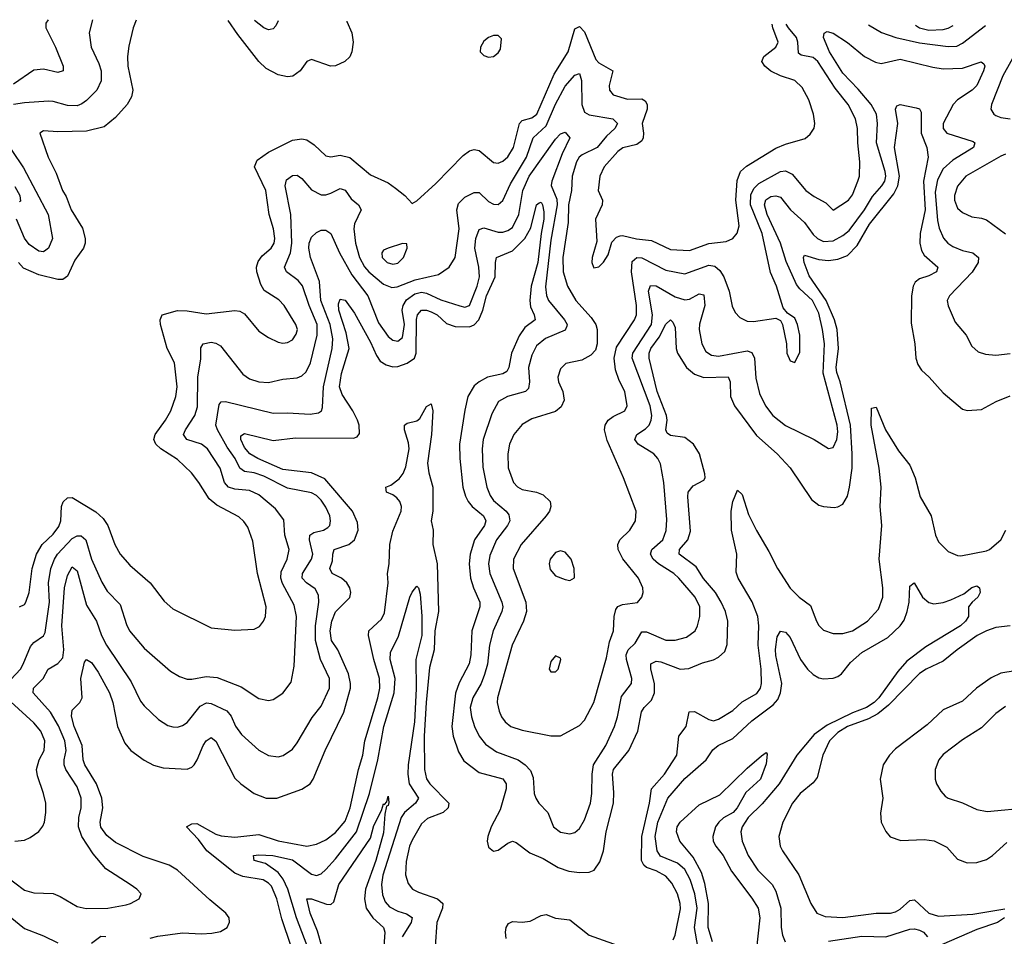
# Model space of a CAD drawing. Header units: inches. Extents: x 1694797 to 1849917, y 907313 to 1017959.
# Tile 381 of 656: x 1723810 to 1727925, y 1013933 to 1017764. Entities that reach past the tile are written whole.
import ezdxf

# ---------------------------------------------------------------- set-up
doc = ezdxf.new("R2010")
doc.units = ezdxf.units.IN
doc.header["$MEASUREMENT"] = 0
doc.layers.add('B7021', color=7, linetype='Continuous')

msp = doc.modelspace()

# ---------------------------------------------------------------- linework, layer by layer
at = {"layer": 'B7021', "color": 5}
for points, elevation in [([(1723928.8, 1017764.4), (1723919.8, 1017750), (1723919.5, 1017730), (1723959.3, 1017650), (1723991.9, 1017570), (1723992.6, 1017550), (1723970, 1017543.4), (1723910, 1017557.7), (1723870, 1017553), (1723784.6, 1017495.4)], 940), ([(1724114.2, 1017763.6), (1724100.2, 1017710), (1724108.4, 1017650), (1724141, 1017581), (1724150.1, 1017550), (1724151.2, 1017508.8), (1724132.1, 1017470), (1724090, 1017427), (1724070, 1017412.5), (1724050, 1017405), (1724010, 1017405.4), (1723950, 1017422.7), (1723930, 1017423.7), (1723830, 1017417.5), (1723784.9, 1017410)], 960), ([(1724296.7, 1017762.9), (1724285, 1017730), (1724266.2, 1017653.8), (1724260.9, 1017610), (1724262.6, 1017570), (1724283.2, 1017470), (1724278, 1017442), (1724259, 1017410), (1724210, 1017356.1), (1724163.6, 1017316.4), (1724090, 1017298.5), (1723970, 1017295.3), (1723910, 1017300.5), (1723894.9, 1017290), (1723929.3, 1017190), (1723963.2, 1017123.2), (1723989.2, 1017050), (1724005.1, 1017025.1), (1724025.9, 1016970), (1724072.8, 1016892.8), (1724083.5, 1016850), (1724083.7, 1016830), (1724077.1, 1016810), (1724040.7, 1016759.3), (1724010, 1016692.4), (1723990, 1016678.3), (1723970, 1016678.5), (1723890, 1016698.1), (1723826.4, 1016726.4), (1723805.7, 1016750)], 980), ([(1725177, 1017758.3), (1725177.3, 1017757.3), (1725197.6, 1017710), (1725203.2, 1017670), (1725198, 1017630), (1725190.2, 1017609.8), (1725168.4, 1017590), (1725130, 1017570.9), (1725109.8, 1017569.8), (1725030, 1017598.4), (1725010, 1017589.4), (1724982, 1017550), (1724951.8, 1017528.2), (1724930, 1017525), (1724890, 1017534.5), (1724840.8, 1017560.8), (1724809.4, 1017589.4), (1724722.1, 1017702.1), (1724680.9, 1017761.3)], 980), ([(1724891, 1017760.3), (1724880.6, 1017739.4), (1724870, 1017726.6), (1724857.2, 1017722.8), (1724850, 1017721.5), (1724830, 1017729.8), (1724792, 1017760.8)], 960), ([(1723750, 1014187), (1723830, 1014125.5), (1723870, 1014115.2), (1723950, 1014111.3), (1723979.1, 1014099.1), (1724050, 1014057.3), (1724088.5, 1014048.5), (1724178, 1014050), (1724255.2, 1014064.8), (1724274, 1014070), (1724309, 1014090), (1724317.2, 1014110), (1724299.3, 1014130), (1724272.3, 1014150), (1724170, 1014215.6), (1724117.8, 1014277.8), (1724069.5, 1014349.5), (1724055.5, 1014390), (1724057.8, 1014430), (1724067, 1014470), (1724066.8, 1014510), (1724050, 1014558.2), (1724003.7, 1014630), (1723995.9, 1014650), (1723995.6, 1014670), (1724004.8, 1014710), (1723998.4, 1014750), (1723972.5, 1014812.5), (1723939.5, 1014870), (1723866.5, 1014950), (1723868.2, 1014970), (1723907.9, 1015010), (1723929.9, 1015050.1), (1723970, 1015073.5), (1723990, 1015096.5), (1723994.2, 1015130), (1723986.6, 1015230), (1723997.4, 1015390), (1724010, 1015440.9), (1724030, 1015477.3), (1724050, 1015460.3), (1724090, 1015317.3), (1724131.3, 1015250), (1724151.8, 1015190), (1724172.8, 1015150), (1724276.5, 1014996.5), (1724315.4, 1014915.4), (1724330, 1014896.1), (1724390, 1014839.6), (1724430, 1014814), (1724450, 1014807.9), (1724470, 1014806.9), (1724490, 1014813.4), (1724510, 1014827.2), (1724565, 1014895), (1724590.6, 1014909.4), (1724610, 1014906), (1724675.4, 1014875.4), (1724693.5, 1014853.5), (1724711.5, 1014811.5), (1724736.5, 1014776.5), (1724810, 1014711.3), (1724850, 1014689.1), (1724890, 1014683.6), (1724911.4, 1014688.6), (1724950, 1014715.6), (1724970, 1014741.7), (1725033, 1014847), (1725070, 1014894.9), (1725104.4, 1014970), (1725104.7, 1015010), (1725067, 1015090), (1725046.4, 1015170), (1725046.8, 1015230), (1725060.9, 1015330), (1725059.3, 1015359.3), (1725045, 1015385), (1725008.4, 1015410), (1724990.5, 1015430), (1724992.3, 1015450), (1725029.9, 1015510), (1725035.7, 1015530), (1725020.7, 1015590), (1725022.8, 1015610), (1725039, 1015621), (1725080.5, 1015630), (1725098.4, 1015641.6), (1725105.7, 1015650), (1725109.1, 1015670), (1725106, 1015690), (1725090, 1015726.2), (1725070, 1015756.2), (1725050, 1015775.2), (1725030, 1015786.4), (1724930, 1015805.9), (1724830, 1015856.7), (1724790, 1015870.3), (1724750, 1015875.6), (1724730, 1015889.9), (1724711.3, 1015930), (1724677.8, 1015977.8), (1724636.6, 1016050), (1724630.4, 1016070), (1724643.9, 1016156.1), (1724652.9, 1016167.1), (1724670, 1016168.9), (1724870, 1016120.1), (1724930, 1016121.5), (1725024.4, 1016115.6), (1725058.5, 1016121.5), (1725070.9, 1016129.1), (1725076, 1016144), (1725079.7, 1016230), (1725115.9, 1016390), (1725118.6, 1016430), (1725107.8, 1016490), (1725069.1, 1016590), (1725062.7, 1016670), (1725025, 1016770), (1725018.9, 1016810), (1725020.5, 1016830), (1725030, 1016855.3), (1725050, 1016874.3), (1725070, 1016884.2), (1725090, 1016885.3), (1725110, 1016870.4), (1725147.4, 1016790), (1725198.1, 1016698.1), (1725264.5, 1016610), (1725310, 1016497.1), (1725350, 1016440.2), (1725370, 1016424.2), (1725390, 1016420.2), (1725410, 1016436.1), (1725418.1, 1016490), (1725409.2, 1016550), (1725412.6, 1016570), (1725426.3, 1016593.7), (1725461, 1016619), (1725490, 1016625.3), (1725510, 1016621.2), (1725570, 1016594), (1725650, 1016567.7), (1725670, 1016562.8), (1725690, 1016569.4), (1725722.6, 1016650), (1725731.3, 1016690), (1725729.1, 1016730), (1725712.5, 1016810), (1725715.9, 1016850), (1725730, 1016887.5), (1725750, 1016894.3), (1725810, 1016875.6), (1725830, 1016875.8), (1725850, 1016882.7), (1725870, 1016896.4), (1725896.4, 1016950), (1725913.1, 1017050), (1725939.8, 1017110), (1726050, 1017265.4), (1726070, 1017287.3), (1726090, 1017294.3), (1726109.1, 1017270), (1726076.9, 1017203.1), (1726033.5, 1017090), (1726031, 1017071), (1726054.4, 1017014.4), (1726056.2, 1016990), (1726030, 1016842.4), (1726008.3, 1016648.3), (1726011.9, 1016611.9), (1726020.1, 1016590), (1726086.8, 1016510), (1726098, 1016490), (1726097, 1016483), (1726090, 1016467.1), (1726008.2, 1016431.8), (1725970, 1016400.7), (1725950, 1016361.7), (1725936.3, 1016310), (1725940.1, 1016250), (1725936.8, 1016223.2), (1725924.6, 1016210), (1725848.7, 1016190), (1725811.8, 1016168.2), (1725783.8, 1016116.2), (1725747.8, 1016010), (1725742.5, 1015970), (1725746.1, 1015893.9), (1725762.5, 1015810), (1725775.8, 1015775.8), (1725790, 1015754), (1725842.6, 1015710), (1725854.7, 1015694.7), (1725858.4, 1015670), (1725848.6, 1015650), (1725803.1, 1015590), (1725775, 1015525), (1725769.7, 1015490), (1725774.7, 1015450), (1725825.5, 1015330), (1725828.7, 1015310), (1725824.6, 1015290), (1725788.7, 1015210), (1725774.3, 1015150), (1725765.1, 1015070), (1725752.7, 1015027.3), (1725738.3, 1014990), (1725703.4, 1014930), (1725692.7, 1014890), (1725697.9, 1014850), (1725711.2, 1014810), (1725730.7, 1014770), (1725756.3, 1014736.3), (1725803.5, 1014703.5), (1725893.6, 1014670), (1725922.3, 1014650), (1725945.4, 1014625.4), (1725956.3, 1014596.3), (1725960.9, 1014530), (1725967.9, 1014510), (1725979.7, 1014490), (1726016.9, 1014450), (1726041.3, 1014390), (1726070, 1014368.5), (1726110, 1014361.6), (1726130, 1014366.2), (1726150, 1014383.1), (1726170, 1014420.3), (1726195.3, 1014490), (1726201.8, 1014530), (1726202.9, 1014610), (1726208.4, 1014650), (1726259.9, 1014730), (1726296.1, 1014810), (1726308.3, 1014850), (1726324.6, 1014935.4), (1726367.4, 1014990), (1726367.9, 1015010), (1726346.2, 1015090), (1726345.4, 1015110), (1726353.1, 1015130), (1726381.7, 1015158.3), (1726410, 1015205), (1726430, 1015205.4), (1726510, 1015170.8), (1726550, 1015170.1), (1726597, 1015183), (1726632.7, 1015210), (1726642.5, 1015230), (1726652.2, 1015270), (1726653.2, 1015310), (1726632.7, 1015350), (1726564.8, 1015430), (1726543.7, 1015450), (1726480.2, 1015490), (1726458, 1015510), (1726446.3, 1015530), (1726451.6, 1015550), (1726497.5, 1015590), (1726511.4, 1015628.6), (1726514.7, 1015674.7), (1726502.7, 1015830), (1726487.6, 1015907.6), (1726477.6, 1015930), (1726459.8, 1015950), (1726395, 1015990), (1726380.6, 1016010), (1726389.8, 1016030), (1726425.7, 1016054.3), (1726440.6, 1016070), (1726449.9, 1016090), (1726452.7, 1016110), (1726445.6, 1016150), (1726369.6, 1016350), (1726372.5, 1016370), (1726450.8, 1016490), (1726455.3, 1016530), (1726437.9, 1016630), (1726446.3, 1016653.7), (1726470, 1016651.9), (1726550, 1016605.9), (1726590, 1016593.8), (1726610, 1016596.5), (1726650, 1016619), (1726670, 1016614.6), (1726673.5, 1016570), (1726651, 1016491), (1726649.4, 1016470), (1726661, 1016410), (1726677.9, 1016377.9), (1726701.9, 1016361.9), (1726730, 1016358.4), (1726850, 1016380.7), (1726870, 1016373.1), (1726880.8, 1016350), (1726886, 1016266.1), (1726902.2, 1016202.2), (1726927.2, 1016150), (1726958, 1016110), (1727010, 1016068.7), (1727130, 1016010.2), (1727190, 1015971.5), (1727210, 1015976.5), (1727224.9, 1016010), (1727230, 1016042), (1727227, 1016070), (1727167.5, 1016287.5), (1727173.4, 1016410), (1727165.8, 1016470), (1727150, 1016537.2), (1727123.9, 1016590), (1727070, 1016639.7), (1727057.1, 1016657.1), (1727013.4, 1016753.4), (1726989.3, 1016830), (1726934.6, 1016950), (1726922.8, 1016990), (1726928.4, 1017011.6), (1726950, 1017025.2), (1726970, 1017028.1), (1726990, 1017022.4), (1727031.8, 1016970), (1727090, 1016916.8), (1727126.8, 1016866.8), (1727144.7, 1016850), (1727170, 1016837.6), (1727210, 1016840.1), (1727250, 1016861.7), (1727276.1, 1016883.9), (1727340.5, 1016970), (1727374.7, 1017025.3), (1727413.8, 1017070), (1727425.3, 1017090), (1727429.9, 1017110), (1727427.3, 1017130), (1727391.2, 1017250), (1727394.4, 1017330), (1727390.3, 1017370), (1727368.8, 1017410), (1727314.4, 1017474.4), (1727250, 1017540.6), (1727194, 1017630), (1727169.8, 1017690), (1727172.3, 1017707.7), (1727184.8, 1017715.2), (1727210, 1017707.9), (1727270, 1017669), (1727341.1, 1017610), (1727386.8, 1017586.8), (1727410, 1017581.3), (1727490, 1017598.9), (1727625.9, 1017565.9), (1727670, 1017559.6), (1727750, 1017562), (1727828.8, 1017588.8), (1727839.4, 1017579.4), (1727843.2, 1017570), (1727838, 1017550), (1727810.1, 1017490), (1727790.7, 1017469.3), (1727730, 1017429.4), (1727711.6, 1017410), (1727669.6, 1017330), (1727670.1, 1017310), (1727685, 1017290), (1727794.8, 1017254.8), (1727802.3, 1017250), (1727796.2, 1017230), (1727710, 1017176.6), (1727670, 1017140.7), (1727645.5, 1017094.5), (1727636.6, 1017043.4), (1727645.5, 1016925.5), (1727652.8, 1016892.8), (1727671, 1016851), (1727689.7, 1016829.7), (1727710, 1016816.1), (1727750, 1016799.6), (1727793.4, 1016790), (1727816.6, 1016770), (1727815.6, 1016750), (1727790.8, 1016709.2), (1727696.2, 1016610), (1727686.5, 1016590), (1727690, 1016567.7), (1727719.6, 1016499.6), (1727765, 1016445), (1727790, 1016400.4), (1727816, 1016376), (1727845.9, 1016365.9), (1727890, 1016361.5), (1727950, 1016368.6)], 940), ([(1723773.8, 1015006.2), (1723813.1, 1015050), (1723825, 1015070), (1723855.7, 1015144.3), (1723870, 1015161.6), (1723910, 1015188.4), (1723917.3, 1015202.7), (1723934.4, 1015330), (1723930.9, 1015410), (1723940.8, 1015470), (1723955.4, 1015510), (1723968.6, 1015530), (1724030, 1015595.6), (1724050, 1015607.4), (1724067.1, 1015607.1), (1724086.8, 1015590), (1724110.6, 1015510), (1724153.3, 1015413.3), (1724175.6, 1015375.6), (1724230, 1015319.6), (1724256.1, 1015236.1), (1724269.2, 1015209.2), (1724330, 1015137.6), (1724441.1, 1015041.1), (1724478.6, 1015018.6), (1724510, 1015008.4), (1724530, 1015007.8), (1724590, 1015019.3), (1724634.9, 1015014.9), (1724735.6, 1014975.6), (1724810, 1014926.9), (1724850, 1014919), (1724870, 1014922.8), (1724910, 1014948.9), (1724944.2, 1014995.8), (1724957.9, 1015062.1), (1724966.5, 1015270), (1724957.4, 1015317.4), (1724907.9, 1015407.9), (1724900.9, 1015430), (1724903, 1015457), (1724927.9, 1015510), (1724935.9, 1015550), (1724918.1, 1015610), (1724913.7, 1015673.7), (1724879.9, 1015719.9), (1724810, 1015778.3), (1724770, 1015796.3), (1724710, 1015802.1), (1724683.4, 1015810), (1724666.8, 1015830), (1724648.4, 1015890), (1724595.3, 1015970), (1724569.9, 1015989.9), (1724508.7, 1016010), (1724494.6, 1016030), (1724502.6, 1016050), (1724541.5, 1016110), (1724553.8, 1016146.2), (1724554.9, 1016270), (1724566.7, 1016346.7), (1724567.4, 1016392.6), (1724577, 1016410), (1724610, 1016416), (1724630, 1016412.6), (1724650, 1016401.8), (1724742.8, 1016282.8), (1724770, 1016263.2), (1724810, 1016250.1), (1724850, 1016247.5), (1724910, 1016261.4), (1724970, 1016266.8), (1724990, 1016276.1), (1725007.4, 1016292.6), (1725026, 1016330), (1725053.7, 1016446.3), (1725053.8, 1016490), (1725019.9, 1016570), (1724992.2, 1016652.2), (1724974.3, 1016674.3), (1724925.4, 1016710), (1724916.5, 1016730), (1724941.6, 1016790), (1724947.5, 1016830), (1724943.4, 1016950), (1724919.5, 1017070), (1724925.4, 1017094.6), (1724950, 1017112.6), (1724970, 1017114.3), (1724990, 1017100.7), (1725030, 1017053.1), (1725070, 1017032.1), (1725090, 1017032.1), (1725110, 1017038.6), (1725150, 1017058.3), (1725170, 1017051.9), (1725196, 1017016), (1725226.5, 1016990), (1725236.6, 1016970), (1725209.4, 1016910.6), (1725206.3, 1016890), (1725213.2, 1016830), (1725230.8, 1016770), (1725251.7, 1016731.7), (1725269.3, 1016710), (1725330, 1016658.5), (1725365.3, 1016645.3), (1725387.1, 1016647.1), (1725462.4, 1016677.6), (1725560.7, 1016699.3), (1725604.5, 1016730), (1725630, 1016770.4), (1725646.9, 1016890), (1725637.1, 1016970), (1725643.7, 1016996.3), (1725670, 1017022.4), (1725710, 1017042.5), (1725730, 1017041.5), (1725770, 1017003.8), (1725790, 1016992.8), (1725810, 1016992.1), (1725830, 1017009.1), (1725861.3, 1017078.7), (1725928, 1017190), (1725956.7, 1017270), (1726010, 1017320.4), (1726050, 1017410.8), (1726090, 1017486.6), (1726130, 1017532.1), (1726150, 1017539), (1726158.2, 1017510), (1726160.1, 1017410), (1726170, 1017378.5), (1726190, 1017366.4), (1726288.5, 1017350), (1726308.3, 1017330), (1726297.7, 1017310), (1726262.1, 1017277.9), (1726224.2, 1017230), (1726160.5, 1017199.5), (1726148.1, 1017190), (1726136.6, 1017170), (1726119.4, 1017110), (1726116.4, 1017050), (1726104.2, 1016990), (1726102.9, 1016917.1), (1726080.7, 1016770), (1726080.8, 1016710), (1726100.1, 1016650), (1726133.9, 1016590), (1726199.1, 1016519.1), (1726217.6, 1016490), (1726223, 1016470), (1726223.8, 1016410), (1726216.5, 1016383.5), (1726197.7, 1016362.3), (1726159.3, 1016340.7), (1726093.2, 1016326.8), (1726070, 1016305.6), (1726059.7, 1016270), (1726061.8, 1016250), (1726079.7, 1016210), (1726085.4, 1016174.6), (1726073.6, 1016146.4), (1726050, 1016126.6), (1725950, 1016095.6), (1725910, 1016072.2), (1725875.9, 1016030), (1725857.2, 1015990), (1725850.7, 1015950), (1725851.8, 1015891.8), (1725874.2, 1015830), (1725890, 1015812), (1725910, 1015800.5), (1725970, 1015789.4), (1725997.6, 1015777.6), (1726026.7, 1015750), (1726030.2, 1015730), (1726024.5, 1015710), (1726010.2, 1015690), (1725906.4, 1015570), (1725874.2, 1015510), (1725872.3, 1015470), (1725925, 1015330), (1725927.7, 1015290), (1725915.9, 1015250), (1725867.9, 1015150), (1725806.4, 1014930), (1725805.5, 1014910), (1725813.5, 1014873.5), (1725824.3, 1014850), (1725838.6, 1014830), (1725862.6, 1014810), (1725910, 1014794.8), (1726030, 1014770.2), (1726069.8, 1014770.2), (1726150, 1014813.4), (1726170, 1014835.8), (1726209.8, 1014910), (1726262.8, 1015097.2), (1726275.6, 1015164.4), (1726291.2, 1015210), (1726294.9, 1015270), (1726301.4, 1015298.6), (1726310, 1015311.7), (1726330, 1015319.8), (1726391.6, 1015328.4), (1726409.8, 1015350), (1726415.8, 1015370), (1726414.6, 1015390), (1726395.9, 1015430), (1726331.2, 1015511.2), (1726311.4, 1015550), (1726309.9, 1015570), (1726318.4, 1015590), (1726360.7, 1015630), (1726383.7, 1015670), (1726387, 1015710), (1726333.6, 1015850), (1726264.9, 1016004.9), (1726254.9, 1016050), (1726257.6, 1016070), (1726269.5, 1016090.5), (1726290, 1016106), (1726338.5, 1016130), (1726349, 1016150), (1726339.3, 1016210), (1726316, 1016256), (1726300.5, 1016300.5), (1726294.6, 1016350), (1726304.7, 1016395.3), (1726380.2, 1016510), (1726387.3, 1016530), (1726387.7, 1016570), (1726366.6, 1016710), (1726370, 1016753.6), (1726389.9, 1016770.1), (1726410, 1016768.6), (1726510, 1016717.6), (1726590, 1016701.9), (1726690, 1016738.5), (1726714.6, 1016734.6), (1726735.8, 1016715.8), (1726753, 1016690), (1726775.4, 1016630), (1726787.2, 1016567.2), (1726800.7, 1016540.8), (1726819.3, 1016519.3), (1726850, 1016503.8), (1726876.9, 1016503.1), (1726970, 1016516.3), (1726990, 1016506.8), (1726998.4, 1016490), (1727014.9, 1016410), (1727016.3, 1016370), (1727030, 1016338), (1727050, 1016331.3), (1727070, 1016374), (1727070, 1016446), (1727060.9, 1016490), (1727050, 1016516.3), (1727018.3, 1016538.3), (1727000.5, 1016560.5), (1726972.7, 1016650), (1726947.3, 1016707.3), (1726913.1, 1016870), (1726864.7, 1016990), (1726866.3, 1017033.7), (1726879.2, 1017060.8), (1726899.7, 1017080.3), (1726990, 1017129.6), (1727010, 1017132.6), (1727038.8, 1017118.8), (1727094.9, 1017050), (1727130, 1017025.4), (1727179.5, 1016999.5), (1727210, 1016968), (1727273.3, 1017010), (1727290, 1017031.8), (1727313.4, 1017090), (1727319.4, 1017110), (1727321, 1017170), (1727312.5, 1017250), (1727311.8, 1017310), (1727302.7, 1017350), (1727272.5, 1017410), (1727218.1, 1017478.1), (1727145.4, 1017590), (1727126.1, 1017606.1), (1727075.7, 1017615.7), (1727064.4, 1017624.4), (1727062.8, 1017670), (1727057, 1017690), (1727023.4, 1017730), (1727014.1, 1017745.5)], 960), ([(1723810, 1015310.5), (1723830, 1015319.3), (1723836.4, 1015330), (1723849.8, 1015370.2), (1723861.8, 1015470), (1723879.9, 1015530), (1723904.3, 1015570), (1723950, 1015614.1), (1723973.9, 1015646.1), (1723981.5, 1015670), (1723984.9, 1015730), (1723991.6, 1015748.4), (1724010, 1015766.2), (1724030, 1015766.5), (1724127.8, 1015707.8), (1724158.8, 1015678.8), (1724179, 1015650), (1724207.2, 1015570), (1724230.6, 1015530.6), (1724270, 1015484), (1724354.9, 1015410), (1724414, 1015334), (1724450, 1015301.3), (1724610, 1015222.3), (1724710, 1015212.4), (1724790, 1015216.5), (1724812.2, 1015227.8), (1724829.8, 1015250.2), (1724837.4, 1015270), (1724840.2, 1015310), (1724804.6, 1015450), (1724784.9, 1015584.9), (1724763.1, 1015643.1), (1724747.2, 1015667.2), (1724726.5, 1015686.5), (1724634.6, 1015734.6), (1724601.5, 1015761.5), (1724559.4, 1015830), (1724528.1, 1015870), (1724470, 1015926.3), (1724399.9, 1015970), (1724379.6, 1015990), (1724371.5, 1016010), (1724375.8, 1016030), (1724419.1, 1016090), (1724441.6, 1016130), (1724463, 1016190), (1724468.8, 1016230), (1724456.9, 1016330), (1724425.9, 1016390), (1724398.9, 1016490), (1724397.3, 1016510), (1724406.2, 1016530), (1724470, 1016548.7), (1724510, 1016547.5), (1724590, 1016535.1), (1724710, 1016549.4), (1724730, 1016545.8), (1724750, 1016534.4), (1724810, 1016463.1), (1724850, 1016436), (1724890, 1016416.9), (1724910, 1016411.7), (1724930, 1016414.9), (1724950, 1016426), (1724966, 1016450), (1724970.6, 1016470), (1724964.8, 1016490), (1724915.8, 1016570), (1724893.2, 1016593.2), (1724832.5, 1016632.5), (1724818, 1016658), (1724801.1, 1016710), (1724800.4, 1016730), (1724806.6, 1016753.4), (1724823.3, 1016776.7), (1724861.5, 1016810), (1724873.2, 1016830), (1724876.6, 1016850), (1724871.2, 1016890), (1724853.5, 1016950), (1724838.2, 1017050), (1724791.6, 1017150), (1724803.3, 1017176.7), (1724850, 1017211.3), (1724950, 1017260.4), (1724990, 1017266.8), (1725010, 1017261.9), (1725041.4, 1017241.4), (1725090, 1017194.9), (1725110, 1017191.3), (1725150, 1017198), (1725190, 1017187.9), (1725276.1, 1017116.1), (1725350, 1017081.8), (1725380.6, 1017060.6), (1725419.3, 1017030), (1725450, 1016996), (1725470, 1017006.8), (1725550, 1017079.6), (1725663.6, 1017196.4), (1725690, 1017216), (1725710, 1017222.3), (1725730, 1017218.2), (1725790, 1017167.1), (1725810, 1017165.1), (1725830, 1017172.5), (1725850, 1017191), (1725873.3, 1017230), (1725898.3, 1017330), (1725910, 1017343.3), (1725950, 1017354), (1725971.4, 1017370), (1726043.7, 1017536.3), (1726101.7, 1017630), (1726130, 1017726.7), (1726150, 1017736.1), (1726170, 1017714.2), (1726218.5, 1017598.5), (1726230, 1017584.6), (1726288.9, 1017550), (1726273.2, 1017490), (1726274.5, 1017470), (1726290, 1017450.2), (1726350, 1017431.5), (1726410, 1017434.1), (1726424.8, 1017424.8), (1726432, 1017410), (1726432.4, 1017390), (1726412, 1017330), (1726416.8, 1017290), (1726415.8, 1017270), (1726410, 1017257.8), (1726390, 1017242.9), (1726330.9, 1017229.1), (1726310, 1017212.9), (1726252.3, 1017150), (1726234.4, 1017110), (1726227.1, 1017050), (1726245.2, 1017010), (1726245.1, 1016990), (1726216.5, 1016930), (1726222.6, 1016837.4), (1726203.1, 1016770), (1726201.6, 1016750), (1726208, 1016730), (1726210, 1016727.3), (1726230, 1016731), (1726250, 1016750.8), (1726270, 1016781), (1726285.3, 1016834.7), (1726304.8, 1016855.2), (1726319.6, 1016860.4), (1726330, 1016862.2), (1726387.8, 1016847.8), (1726450, 1016841.6), (1726530, 1016804), (1726610, 1016799.9), (1726690, 1016828.6), (1726762.4, 1016837.6), (1726790, 1016850.2), (1726808.2, 1016871.8), (1726817.3, 1016902.7), (1726803.4, 1017010), (1726808.2, 1017091.8), (1726822, 1017130), (1726847.4, 1017152.6), (1726970, 1017227.8), (1727010, 1017244.2), (1727092.2, 1017267.8), (1727114.3, 1017285.7), (1727130, 1017310.8), (1727133.8, 1017330), (1727127.6, 1017370), (1727107.6, 1017430), (1727080.4, 1017480.4), (1727049.9, 1017509.9), (1726990, 1017529.9), (1726950, 1017548.8), (1726923.9, 1017570), (1726912.1, 1017590), (1726919.8, 1017610), (1726970.5, 1017650), (1726980.2, 1017670), (1726958, 1017730), (1726954.3, 1017745.9)], 980), ([(1727357.4, 1017743.1), (1727411.3, 1017711.3), (1727471.7, 1017690), (1727570, 1017667.4), (1727690, 1017652.5), (1727726, 1017654), (1727750, 1017666.5), (1727846.3, 1017739.7)], 960), ([(1727554.4, 1017741.7), (1727570, 1017729.7), (1727610, 1017721.3), (1727670, 1017723.9), (1727690.7, 1017729.3), (1727711.1, 1017740.6)], 980), ([(1727985.7, 1017650), (1727918.2, 1017530), (1727871, 1017410), (1727869.3, 1017390), (1727880.9, 1017370), (1727890, 1017364.1), (1727910, 1017355), (1727950.1, 1017350.1)], 960), ([(1724355.2, 1013924.8), (1724386.9, 1013933.1), (1724490, 1013947.4), (1724570, 1013943.2), (1724613.9, 1013946.1), (1724650, 1013953.1), (1724677.6, 1013970), (1724687.7, 1013992.3), (1724685.4, 1014010), (1724672.4, 1014030), (1724604.8, 1014084.8), (1724470, 1014209.1), (1724434.8, 1014230), (1724326.7, 1014266.7), (1724210, 1014325.1), (1724173.9, 1014353.9), (1724150, 1014388.7), (1724146.1, 1014410), (1724158.1, 1014470), (1724154.1, 1014510), (1724131, 1014570), (1724082, 1014650), (1724076, 1014670), (1724071.3, 1014730), (1724038.5, 1014810), (1724027.3, 1014852.7), (1724030, 1014878.7), (1724061.4, 1014910), (1724071.2, 1014930), (1724066.1, 1015010), (1724081.3, 1015078.7), (1724090, 1015090.3), (1724110, 1015077.3), (1724137.6, 1015037.6), (1724185.2, 1014950), (1724199.3, 1014910), (1724219.2, 1014810), (1724250, 1014739.7), (1724274.7, 1014710), (1724330, 1014668.6), (1724370, 1014648.6), (1724410, 1014637), (1724510, 1014632.1), (1724530, 1014640.5), (1724539.9, 1014650), (1724552.6, 1014670), (1724576.8, 1014730), (1724590, 1014750.2), (1724610, 1014763.9), (1724630, 1014748.9), (1724710, 1014593.8), (1724734, 1014570), (1724790, 1014529.4), (1724840.7, 1014510), (1724885.2, 1014510), (1724990, 1014548), (1725023.8, 1014570), (1725037.2, 1014590), (1725086.6, 1014710), (1725164.7, 1014870), (1725192.3, 1014970), (1725193.3, 1014990), (1725184.3, 1015030), (1725140.1, 1015130), (1725113.7, 1015170), (1725107.1, 1015210), (1725114.5, 1015250), (1725130, 1015288.7), (1725190, 1015349.4), (1725194.1, 1015370), (1725189.9, 1015390), (1725177.7, 1015410), (1725154.9, 1015430), (1725116.5, 1015450), (1725105.9, 1015470), (1725118.1, 1015501.9), (1725118.5, 1015530), (1725124.2, 1015550), (1725185.6, 1015570), (1725209.9, 1015590.1), (1725224.3, 1015630), (1725222.6, 1015662.6), (1725200.7, 1015710), (1725085.5, 1015845.5), (1725030, 1015870.8), (1724910, 1015883.5), (1724804.8, 1015930), (1724771.9, 1015950), (1724750, 1015975.8), (1724734, 1016010), (1724734.9, 1016025.1), (1724750, 1016034.7), (1724870, 1016005.2), (1724963.1, 1016016.9), (1725205, 1016015), (1725219.9, 1016020.1), (1725230, 1016034), (1725228.3, 1016070), (1725222.5, 1016090), (1725202.2, 1016130), (1725157.9, 1016197.9), (1725147.4, 1016230), (1725154.8, 1016285.2), (1725187.7, 1016390), (1725175.3, 1016455.3), (1725144.1, 1016550), (1725143, 1016577), (1725150, 1016596.5), (1725170, 1016592.6), (1725210, 1016538.2), (1725276.4, 1016416.4), (1725300.9, 1016360.9), (1725317.1, 1016337.1), (1725341.3, 1016321.3), (1725370, 1016314), (1725390, 1016315.2), (1725430, 1016328.3), (1725459.7, 1016350), (1725467.8, 1016370), (1725469, 1016511), (1725472.1, 1016530), (1725489.6, 1016550.4), (1725510, 1016550.4), (1725530, 1016543.6), (1725554.3, 1016530), (1725594.4, 1016494.4), (1725630, 1016482.5), (1725690, 1016480.2), (1725710, 1016488.5), (1725729.3, 1016510), (1725746, 1016550), (1725761.1, 1016610), (1725797.2, 1016690), (1725798.2, 1016750), (1725803.2, 1016770), (1725870, 1016798.4), (1725921.5, 1016850), (1725946.2, 1016893.8), (1725970, 1016990.4), (1725981.3, 1016998.7), (1725990, 1017001.3), (1725994.5, 1016990), (1726000.8, 1016960.8), (1726000.2, 1016930), (1725988.9, 1016871.1), (1725975.5, 1016750), (1725948.3, 1016650), (1725941.7, 1016590), (1725944.3, 1016564.3), (1725960.7, 1016530), (1725964.7, 1016510), (1725921.7, 1016478.3), (1725896.9, 1016443.1), (1725865.1, 1016370), (1725853.8, 1016310), (1725846, 1016294), (1725830, 1016284.7), (1725764.7, 1016270), (1725730, 1016251.2), (1725710, 1016233.6), (1725682.8, 1016190), (1725670, 1016132.3), (1725648.6, 1015990), (1725649.7, 1015929.7), (1725662.4, 1015810), (1725672.8, 1015772.8), (1725684.7, 1015750), (1725700.7, 1015730), (1725747.9, 1015690), (1725758.9, 1015670), (1725752.9, 1015650), (1725711, 1015590), (1725692.9, 1015530), (1725689.3, 1015490), (1725694.6, 1015430), (1725706.4, 1015390), (1725733, 1015330), (1725733.9, 1015310), (1725699.5, 1015210), (1725695.6, 1015110), (1725688.8, 1015071.2), (1725647.3, 1014992.7), (1725631.4, 1014948.6), (1725615.8, 1014810), (1725621.5, 1014770), (1725644.1, 1014704.1), (1725666.6, 1014666.6), (1725730, 1014618), (1725830, 1014591.2), (1725843.9, 1014570), (1725843.6, 1014550), (1725818.6, 1014461.4), (1725781, 1014390), (1725766.8, 1014350), (1725764.5, 1014330), (1725770, 1014305.5), (1725790, 1014289.1), (1725810, 1014292.9), (1725850, 1014322.4), (1725869.8, 1014330.2), (1725885.7, 1014325.7), (1725942.2, 1014282.2), (1725997.7, 1014257.7), (1726060.8, 1014220.8), (1726105.4, 1014205.4), (1726150, 1014199.4), (1726190, 1014201), (1726211.1, 1014210), (1726235.2, 1014244.8), (1726249.4, 1014290.6), (1726260.9, 1014370), (1726291.6, 1014490), (1726293.9, 1014533.9), (1726287.1, 1014610), (1726291.3, 1014630), (1726355.4, 1014710), (1726393.4, 1014790), (1726408.2, 1014871.8), (1726419.6, 1014890), (1726450, 1014919.8), (1726462.6, 1014950), (1726463.2, 1014990), (1726448.1, 1015050), (1726447.8, 1015072.2), (1726470, 1015082.4), (1726490, 1015080.3), (1726570, 1015049.6), (1726607.2, 1015052.8), (1726663.7, 1015076.3), (1726710, 1015088.5), (1726730, 1015099.4), (1726756.5, 1015123.5), (1726766.9, 1015153.1), (1726769.9, 1015250), (1726759.7, 1015290), (1726742.2, 1015330), (1726718.4, 1015370), (1726668.5, 1015428.5), (1726637.4, 1015477.4), (1726566.6, 1015530), (1726568.3, 1015550), (1726601.8, 1015590), (1726613.5, 1015626.5), (1726602.1, 1015770), (1726604.5, 1015790), (1726624.5, 1015815.5), (1726670, 1015840.2), (1726675.4, 1015850), (1726673.6, 1015866.4), (1726650.8, 1015950), (1726625.7, 1015990), (1726590, 1016017.8), (1726530, 1016026.3), (1726515.4, 1016035.4), (1726510.9, 1016050), (1726516.7, 1016090), (1726512.7, 1016110), (1726474.8, 1016210), (1726440.2, 1016350), (1726440.9, 1016370), (1726448.4, 1016390), (1726482.8, 1016437.2), (1726510, 1016492.1), (1726530, 1016509.2), (1726540, 1016500), (1726550, 1016478), (1726553.9, 1016390), (1726558.7, 1016370), (1726596.4, 1016310), (1726630, 1016282), (1726669, 1016269), (1726771.4, 1016271.4), (1726779.1, 1016250), (1726781.1, 1016190), (1726797.9, 1016150), (1726890, 1016026.9), (1726976, 1015950), (1727030, 1015891.4), (1727119.3, 1015759.3), (1727150, 1015734.4), (1727170, 1015729.3), (1727214.1, 1015725.9), (1727230, 1015728.2), (1727250, 1015739.1), (1727270, 1015773.4), (1727278.5, 1015810), (1727289.6, 1015890), (1727289.9, 1015950.1), (1727282.3, 1016070), (1727238.6, 1016250), (1727224.7, 1016290), (1727222.6, 1016310), (1727232.5, 1016390), (1727226.8, 1016470), (1727215.2, 1016510), (1727181.2, 1016590), (1727110, 1016694.4), (1727088.5, 1016750), (1727085.8, 1016770), (1727090, 1016779.5), (1727150, 1016761.6), (1727190, 1016758.1), (1727230, 1016763.6), (1727270, 1016778.8), (1727310, 1016820.4), (1727362.2, 1016910), (1727463.1, 1017036.9), (1727480.2, 1017070), (1727487.5, 1017110), (1727466.2, 1017230), (1727480.2, 1017330), (1727469.8, 1017390.2), (1727475.8, 1017404.2), (1727490, 1017410.2), (1727556.2, 1017396.2), (1727571.1, 1017391.1), (1727577.8, 1017377.8), (1727577.5, 1017290), (1727600.8, 1017230), (1727607.5, 1017190), (1727587.6, 1017090), (1727593.8, 1016970), (1727573.6, 1016870), (1727572.7, 1016830), (1727579.5, 1016799.5), (1727590, 1016780.2), (1727647.2, 1016730), (1727642.2, 1016710), (1727610, 1016693.5), (1727570, 1016680.5), (1727552.7, 1016667.3), (1727543.9, 1016650), (1727537.4, 1016610), (1727535.5, 1016495.5), (1727551.2, 1016410), (1727555.8, 1016350), (1727563.2, 1016323.2), (1727579, 1016299), (1727610.8, 1016270.8), (1727670, 1016204.7), (1727750, 1016136), (1727770.3, 1016130.3), (1727830, 1016135.6), (1727891.4, 1016168.6), (1727950, 1016192.2)], 920), ([(1723726.6, 1017290), (1723825.6, 1017145.6), (1723929.6, 1016950), (1723947.3, 1016850), (1723930.9, 1016810), (1723919.3, 1016800.7), (1723910, 1016794.6), (1723890, 1016796.2), (1723850, 1016824.9), (1723830, 1016851.2), (1723796.3, 1016930)], 960), ([(1727930, 1017202.6), (1727910, 1017193.6), (1727764.1, 1017110), (1727730, 1017068.2), (1727716.8, 1017030), (1727716.3, 1017010), (1727730, 1016976.9), (1727750, 1016957.8), (1727790, 1016939.7), (1727830, 1016934.9), (1727850, 1016927.4), (1727929.5, 1016869.5)], 960), ([(1723790, 1017066.8), (1723810.5, 1017030), (1723813.7, 1017006.3), (1723810, 1017003.5)], 940), ([(1724944.7, 1013890), (1724905.6, 1014005.6), (1724885.4, 1014090), (1724862.2, 1014142.2), (1724850, 1014155.6), (1724828.3, 1014168.3), (1724743.4, 1014183.4), (1724710, 1014197), (1724592.3, 1014290), (1724557.4, 1014337.4), (1724508, 1014390), (1724530, 1014402.8), (1724550, 1014403.8), (1724630, 1014359.4), (1724652.4, 1014352.4), (1724710, 1014346.7), (1724810, 1014358.3), (1724890, 1014331.5), (1725010, 1014310.1), (1725050, 1014318.7), (1725090, 1014336), (1725130, 1014367), (1725170, 1014414), (1725191.3, 1014470), (1725225.9, 1014630), (1725244.7, 1014690), (1725252.9, 1014750), (1725307, 1014930), (1725315.2, 1014970), (1725314.2, 1015010), (1725289.6, 1015090.4), (1725267.9, 1015190), (1725269.9, 1015210), (1725322.1, 1015257.9), (1725335.5, 1015284.5), (1725349.9, 1015409.9), (1725347.3, 1015450), (1725354.9, 1015490), (1725356.5, 1015570), (1725370, 1015625.8), (1725404.5, 1015710), (1725405.8, 1015730), (1725398.5, 1015750), (1725385.9, 1015765.9), (1725370, 1015778.5), (1725342.6, 1015790), (1725340.5, 1015810), (1725360.8, 1015819.2), (1725395.5, 1015844.5), (1725412.4, 1015867.6), (1725424.5, 1015895.5), (1725438, 1015970), (1725435.2, 1015995.2), (1725418.4, 1016050), (1725418.7, 1016070), (1725430, 1016077.8), (1725470, 1016087.2), (1725482.9, 1016097.1), (1725510, 1016147.7), (1725530, 1016159.1), (1725536.3, 1016130), (1725531.1, 1016031.1), (1725514.8, 1015910), (1725520.1, 1015870), (1725536.3, 1015810), (1725536.9, 1015710), (1725529.4, 1015669.4), (1725538.2, 1015630), (1725537, 1015570), (1725554.9, 1015490), (1725559.9, 1015290), (1725545.5, 1015210), (1725541.7, 1015130), (1725522.9, 1015057.1), (1725509.1, 1014910), (1725500.3, 1014770), (1725501.9, 1014630), (1725510.9, 1014590.9), (1725524.4, 1014570), (1725603.5, 1014490), (1725600.5, 1014470), (1725579.5, 1014450), (1725514.9, 1014425.1), (1725490, 1014402.4), (1725450, 1014335.1), (1725439.9, 1014310), (1725425.5, 1014245.5), (1725422.8, 1014190), (1725433.4, 1014153.4), (1725451.6, 1014130), (1725476.7, 1014116.7), (1725556, 1014090), (1725578.4, 1014070), (1725577.5, 1014050), (1725553.2, 1013990), (1725546.9, 1013890)], 880), ([(1726541.6, 1013918.4), (1726550, 1013938), (1726571.8, 1014048.2), (1726571.1, 1014070), (1726559, 1014110), (1726535.4, 1014155.4), (1726510, 1014184), (1726470, 1014206.9), (1726430, 1014219.9), (1726417.9, 1014230), (1726409, 1014250), (1726410.5, 1014350), (1726442.2, 1014490), (1726450.3, 1014549.7), (1726505.4, 1014610), (1726556.2, 1014690), (1726565.2, 1014770), (1726595.8, 1014810), (1726608.3, 1014871.7), (1726630, 1014871.9), (1726690, 1014838.5), (1726710, 1014834.2), (1726730, 1014840.1), (1726790, 1014876.9), (1726830, 1014913.3), (1726891.5, 1014948.5), (1726906.2, 1014970), (1726910.3, 1014990), (1726908.8, 1015050), (1726896.7, 1015150), (1726899.3, 1015230), (1726894.6, 1015270), (1726871.4, 1015331.4), (1726813.3, 1015430), (1726804.9, 1015455.1), (1726807.4, 1015530), (1726785.5, 1015630), (1726783.8, 1015710), (1726789.9, 1015750), (1726810, 1015797.1), (1726830, 1015779.1), (1726856.4, 1015696.4), (1726888.8, 1015628.8), (1726941.6, 1015541.6), (1726977.5, 1015470), (1727030, 1015388.3), (1727068.3, 1015350), (1727115.7, 1015315.7), (1727140.2, 1015250), (1727150, 1015232.2), (1727170, 1015213.1), (1727210, 1015198.5), (1727250, 1015198.2), (1727290, 1015209.4), (1727353.6, 1015250), (1727399.5, 1015300.5), (1727417.1, 1015350), (1727417, 1015390), (1727402.1, 1015510), (1727413.2, 1015650), (1727406.3, 1015730), (1727410.8, 1015810), (1727401.9, 1015890), (1727368.4, 1016070), (1727370, 1016141), (1727390, 1016144.9), (1727428.4, 1016050), (1727482.8, 1015962.8), (1727530, 1015902.6), (1727552.5, 1015850), (1727574, 1015770), (1727619.8, 1015690), (1727637.7, 1015610), (1727650, 1015582), (1727690, 1015540.9), (1727730, 1015524.9), (1727743.7, 1015523.7), (1727850, 1015543.9), (1727863.5, 1015550), (1727910.8, 1015590), (1727930.8, 1015630)], 880), ([(1726643.7, 1013890), (1726629.9, 1013969.9), (1726641.1, 1014050), (1726631.9, 1014110), (1726612.8, 1014170), (1726590, 1014211.9), (1726558.8, 1014238.8), (1726488.5, 1014268.5), (1726474.1, 1014290), (1726465.6, 1014350), (1726477, 1014410), (1726518.3, 1014510), (1726590, 1014592), (1726679.3, 1014670), (1726707.2, 1014712.8), (1726729.8, 1014730), (1726790, 1014759.6), (1726870, 1014834), (1726958.9, 1014901.1), (1726977.9, 1014922.1), (1726990.4, 1014950), (1726995.2, 1014990), (1726970, 1015106), (1726968.9, 1015131.1), (1726975.8, 1015184.2), (1726990, 1015208.2), (1727010, 1015204.4), (1727030, 1015182), (1727073, 1015090), (1727102.7, 1015050), (1727126.9, 1015026.9), (1727150, 1015013.4), (1727169.1, 1015009.1), (1727210, 1015011.3), (1727230, 1015018.4), (1727245.2, 1015030), (1727282.2, 1015077.8), (1727330, 1015119.9), (1727438.2, 1015181.8), (1727489.8, 1015230), (1727506.3, 1015253.7), (1727519.3, 1015290), (1727527.9, 1015330), (1727530, 1015396), (1727548.7, 1015410), (1727583.1, 1015350), (1727610, 1015328.5), (1727630, 1015322.3), (1727670, 1015328.1), (1727701, 1015338.9), (1727755.2, 1015364.8), (1727790, 1015390.3), (1727810, 1015398), (1727820.7, 1015390), (1727823.8, 1015370), (1727814.4, 1015350), (1727790.5, 1015330), (1727775.5, 1015310), (1727774.9, 1015270), (1727762.6, 1015250), (1727742.3, 1015230), (1727597.2, 1015142.8), (1727517.3, 1015082.7), (1727479.9, 1015040.1), (1727401.3, 1014930), (1727380.7, 1014910), (1727349.4, 1014890), (1727290, 1014866.4), (1727184.6, 1014815.4), (1727130, 1014776.6), (1727057.5, 1014690), (1726984.6, 1014570), (1726913.2, 1014486.8), (1726854.8, 1014430), (1726829.5, 1014390), (1726823.9, 1014370), (1726829.5, 1014330), (1726855.1, 1014270), (1726895.5, 1014210), (1726955, 1014150), (1726970, 1014121.7), (1726991.7, 1014050), (1726992.7, 1013970), (1726997.9, 1013937.9), (1727009.5, 1013909.5)], 860), ([(1725034.3, 1013834.3), (1724967.2, 1014010), (1724930.3, 1014130.3), (1724911.8, 1014171.8), (1724890, 1014199.2), (1724837.5, 1014237.5), (1724789.7, 1014250), (1724787.6, 1014270), (1724810, 1014273.7), (1724868.7, 1014271.3), (1724950, 1014253), (1725030, 1014192.6), (1725050, 1014187.5), (1725070, 1014193.9), (1725090, 1014211.7), (1725130, 1014256.6), (1725217.2, 1014370), (1725272.2, 1014530), (1725306.6, 1014670), (1725331.5, 1014810), (1725374.6, 1014950), (1725379.7, 1015010), (1725358.5, 1015090), (1725360.2, 1015119.8), (1725392.9, 1015187.1), (1725440.2, 1015350), (1725450, 1015371.7), (1725470, 1015397.1), (1725476.4, 1015390), (1725483.2, 1015363.2), (1725490.8, 1015270.8), (1725490.4, 1015190.4), (1725465.9, 1015090), (1725467.7, 1014967.7), (1725459.8, 1014830), (1725433.7, 1014650), (1725432, 1014610), (1725438.5, 1014570), (1725476.6, 1014510), (1725465, 1014490), (1725417.7, 1014450), (1725404.4, 1014430), (1725328.3, 1014188.3), (1725322, 1014150), (1725325.9, 1014105.9), (1725337.2, 1014077.2), (1725355.6, 1014055.6), (1725390, 1014038), (1725427.4, 1014027.4), (1725450.9, 1014010.9), (1725446.9, 1013990), (1725408.9, 1013930)], 860), ([(1727949.6, 1015230.4), (1727890, 1015223.6), (1727850, 1015209.9), (1727812, 1015190), (1727727.7, 1015130), (1727670, 1015082.3), (1727598.9, 1015050), (1727570, 1015030.9), (1727440.5, 1014899.5), (1727396.6, 1014863.4), (1727357.5, 1014842.5), (1727269.6, 1014810), (1727230, 1014785.5), (1727195, 1014750), (1727166.2, 1014690), (1727143.6, 1014596.4), (1727125.9, 1014574.1), (1727071.9, 1014530), (1727039.8, 1014490), (1726999.3, 1014410), (1726982.9, 1014350), (1726988.4, 1014310), (1726997.5, 1014290), (1727066.6, 1014190), (1727117.1, 1014070), (1727142, 1014030), (1727175.7, 1014015.8), (1727250, 1014011.3), (1727390, 1014029), (1727450, 1014029.5), (1727470, 1014034.5), (1727490, 1014046.8), (1727530, 1014083), (1727550, 1014085.5), (1727609.1, 1014029.1), (1727650, 1014017.2), (1727794.1, 1014025.9), (1727927.1, 1014047.1)], 880), ([(1727970, 1015042.1), (1727910, 1015032.6), (1727870, 1015013.9), (1727808.5, 1014970), (1727750, 1014916.3), (1727670, 1014879.2), (1727603.1, 1014816.9), (1727470, 1014715.9), (1727445.4, 1014690), (1727419.3, 1014650), (1727406, 1014590), (1727416.8, 1014510), (1727408.2, 1014448.2), (1727410.2, 1014410.2), (1727430, 1014370.4), (1727448.5, 1014348.5), (1727492.8, 1014332.8), (1727590, 1014338), (1727632.2, 1014332.2), (1727685.1, 1014305.1), (1727730, 1014254.9), (1727770, 1014240.2), (1727810, 1014241.5), (1727850, 1014253.7), (1727875.8, 1014270), (1727934.9, 1014325.1)], 920), ([(1723790, 1014330.3), (1723830, 1014335.3), (1723854.2, 1014345.8), (1723889.7, 1014370.3), (1723907.3, 1014392.8), (1723913.5, 1014410), (1723919.8, 1014450), (1723918.8, 1014490), (1723910, 1014529.3), (1723884, 1014604), (1723880.7, 1014630), (1723892.2, 1014670), (1723912.2, 1014710), (1723915.8, 1014750), (1723898.7, 1014790), (1723870, 1014825), (1723772.6, 1014912.6)], 960), ([(1727930, 1014893.8), (1727890, 1014864.2), (1727830, 1014804.2), (1727750, 1014754.2), (1727670, 1014692.2), (1727651.6, 1014670), (1727636.5, 1014630), (1727635.6, 1014590), (1727641.7, 1014570), (1727659.1, 1014539.1), (1727678.5, 1014518.5), (1727690.8, 1014510), (1727750, 1014490.3), (1727810, 1014463.2), (1727854, 1014454), (1728030, 1014471.4)], 940), ([(1726705.8, 1013910), (1726688.1, 1013970), (1726688.4, 1014070), (1726673.5, 1014153.5), (1726659.6, 1014199.6), (1726624.1, 1014264.1), (1726568.4, 1014330), (1726555.7, 1014370), (1726558, 1014390), (1726569.8, 1014410), (1726650, 1014481.8), (1726736.2, 1014523.8), (1726850, 1014636.4), (1726910, 1014687.3), (1726930, 1014701), (1726934.2, 1014694.2), (1726930, 1014654), (1726906.4, 1014590), (1726845.3, 1014534.7), (1726808.9, 1014470), (1726792.4, 1014450), (1726751.9, 1014428.1), (1726732.1, 1014410), (1726718.7, 1014390), (1726706.3, 1014350), (1726708.2, 1014330), (1726718.9, 1014310), (1726749.6, 1014270), (1726785.5, 1014205.5), (1726870, 1014092.6), (1726895.9, 1014050), (1726903.6, 1014010), (1726888, 1013870)], 840), ([(1725073.2, 1013890), (1725054.4, 1013954.4), (1725024.7, 1014030), (1725009.9, 1014090.1), (1725030, 1014089.3), (1725093.1, 1014066.9), (1725110, 1014065.7), (1725123.3, 1014076.7), (1725143.6, 1014150), (1725276.7, 1014343.3), (1725290, 1014395.6), (1725321.7, 1014458.3), (1725330, 1014486), (1725335.5, 1014484.5), (1725344.7, 1014495.3), (1725350, 1014518.8), (1725352.8, 1014492.8), (1725350, 1014479.3), (1725343.4, 1014476.6), (1725336.8, 1014443.2), (1725330, 1014365.3), (1725298.6, 1014250), (1725255.2, 1014130), (1725251.1, 1014090), (1725258.3, 1014050), (1725285.6, 1014010), (1725330.1, 1013970), (1725336, 1013950), (1725331.7, 1013890)], 840), ([(1723770, 1014013.8), (1723830, 1013965.8), (1723910, 1013935), (1723970, 1013905.5)], 920), ([(1725843.6, 1013923.6), (1725840.2, 1013950), (1725843.6, 1013970), (1725853.1, 1013986.9), (1725870, 1013994.1), (1725910, 1013992.2), (1725943.4, 1013996.6), (1725990, 1014020.1), (1726010, 1014023.4), (1726050, 1014009.3), (1726110, 1014001.4), (1726190, 1013938.2), (1726350, 1013880.6)], 880), ([(1727925.4, 1014010), (1727896.9, 1013990), (1727810, 1013961), (1727662.2, 1013897.8)], 880), ([(1724110, 1013904.8), (1724150, 1013932.9), (1724170, 1013932.3)], 920), ([(1727190, 1013913.2), (1727330, 1013933), (1727430, 1013931.3), (1727530, 1013963), (1727550, 1013964), (1727570, 1013958.2), (1727587.2, 1013950), (1727604.3, 1013930)], 860)]:
    msp.add_lwpolyline(points, dxfattribs=dict(at, elevation=elevation))
for points, elevation in [([(1725810, 1017699), (1725790, 1017698), (1725770, 1017689.3), (1725750, 1017675.1), (1725736.3, 1017650), (1725734.8, 1017630), (1725750, 1017614.8), (1725770, 1017607.7), (1725790, 1017611), (1725810, 1017626), (1725818.9, 1017641.1), (1725824, 1017684)], 1020), ([(1725410, 1016829), (1725350, 1016809.6), (1725330, 1016800.7), (1725323.6, 1016790), (1725325.2, 1016770), (1725345.3, 1016750), (1725370, 1016742.4), (1725390, 1016747.1), (1725414.7, 1016770), (1725429, 1016810), (1725428, 1016828)], 980), ([(1726070, 1015543.5), (1726050, 1015537.7), (1726027.1, 1015510), (1726022.4, 1015490), (1726026.7, 1015466.7), (1726050, 1015440.3), (1726090, 1015423.8), (1726110, 1015420.7), (1726129.2, 1015430.8), (1726127.6, 1015470), (1726115.1, 1015510), (1726090, 1015538)], 980), ([(1726050, 1015105.2), (1726030, 1015082), (1726022.8, 1015050), (1726030, 1015038), (1726050, 1015038.8), (1726061.2, 1015050), (1726071.3, 1015090), (1726070, 1015095.3)], 980)]:
    msp.add_lwpolyline(points, close=True, dxfattribs=dict(at, elevation=elevation))

doc.saveas('drawing.dxf')
